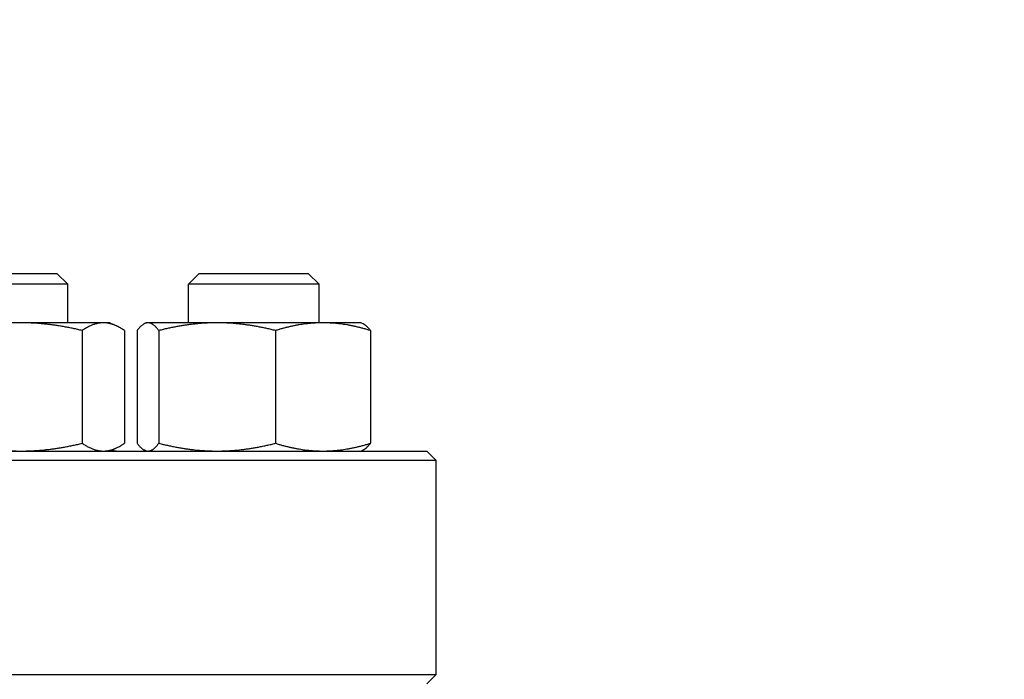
# Model space of a CAD drawing. Header units: inches. Extents: x 36 to 1719, y -84 to 1122.
# Tile 492 of 550: x 907.13 to 913.72, y 843.76 to 848.18. Entities that reach past the tile are written whole.
import ezdxf

# ---------------------------------------------------------------- set-up
doc = ezdxf.new("R2010")
doc.units = ezdxf.units.IN
doc.header["$LTSCALE"] = 48
doc.header["$MEASUREMENT"] = 0
doc.layers.add('Dimension (ANSI)', color=7, linetype='Continuous', lineweight=25)
doc.layers.add('Visible (ANSI)', color=7, linetype='Continuous', lineweight=30)
doc.styles.add('Note Text (ANSI)', font='tahoma.ttf')
doc.dimstyles.new('Architectural (ANSI)', dxfattribs={"dimscale": 48, "dimtxt": 0.125, "dimasz": 0.098425, "dimexe": 0.125, "dimexo": 0.0625, "dimgap": 0.031496, "dimtad": 0, "dimtih": 1, "dimtoh": 1, "dimdec": 4, "dimrnd": 1e-08, "dimzin": 3, "dimdsep": 46, "dimlunit": 4, "dimtxsty": 'Note Text (ANSI)', "dimcen": 0.09, "dimdle": 0.393701, "dimclrd": 256, "dimclre": 256, "dimclrt": 256, "dimadec": 0, "dimazin": 3, "dimtfac": 0.96, "dimtofl": 0, "dimtmove": 0, "dimatfit": 3, "dimfxl": 1, "dimfrac": 2, "dimtolj": 1, "dimtzin": 12, "dimlwd": -1, "dimlwe": -1, "dimarcsym": 0})

# ---------------------------------------------------------------- blocks, each defined once
blk = doc.blocks.new('*D15')
at = {"layer": 'Defpoints', "color": 0, "transparency": 16777216}
for p in [(1025.9177, 851.1713), (748.9177, 837.2154), (1025.9177, 740.0308)]:
    blk.add_point(p, dxfattribs=at)
at = {"layer": 'Dimension (ANSI)', "transparency": 16777216}
for p, q in [((1025.9177, 848.1713), (1025.9177, 734.0308)), ((748.9177, 834.2154), (748.9177, 734.0308)), ((753.6421, 740.0308), (875.5721, 740.0308)), ((1021.1933, 740.0308), (899.2633, 740.0308))]:
    blk.add_line(p, q, dxfattribs=at)
for points in [[(753.6421, 740.8182), (753.6421, 739.2434), (748.9177, 740.0308)], [(1021.1933, 740.8182), (1021.1933, 739.2434), (1025.9177, 740.0308)]]:
    blk.add_solid(points, dxfattribs=at)
at = {"layer": 'Dimension (ANSI)', "transparency": 16777216, "insert": (877.0839, 743.1557), "char_height": 6, "attachment_point": 1, "style": 'Note Text (ANSI)'}
blk.add_mtext('\\A1;23\'-1"', dxfattribs=at)

msp = doc.modelspace()

# ---------------------------------------------------------------- linework, layer by layer
at = {"layer": 'Visible (ANSI)'}
for p, q in [((906.64929, 846.4789), (907.37846, 846.4789)), ((907.37846, 846.4789), (907.45138, 846.40598)), ((908.33162, 846.4789), (908.2587, 846.40598)), ((908.33162, 846.4789), (909.06078, 846.4789)), ((909.06078, 846.4789), (909.1337, 846.40598)), ((907.45138, 846.40598), (906.57638, 846.40598)), ((907.45138, 846.1479), (907.45138, 846.40598)), ((909.1337, 846.40598), (908.2587, 846.40598)), ((908.2587, 846.1479), (908.2587, 846.40598)), ((909.1337, 846.1479), (909.1337, 846.40598)), ((907.13964, 846.1479), (906.46369, 846.1479)), ((907.68983, 846.1479), (907.13964, 846.1479)), ((907.73288, 846.1479), (907.68983, 846.1479)), ((907.73288, 846.1479), (907.77866, 846.12655)), ((907.9772, 846.1479), (907.96594, 846.14265)), ((907.98828, 846.1479), (907.9772, 846.1479)), ((908.45116, 846.1479), (907.98828, 846.1479)), ((909.15907, 846.1479), (908.45116, 846.1479)), ((909.4152, 846.1479), (909.15907, 846.1479)), ((909.4152, 846.1479), (909.42646, 846.14265)), ((907.54836, 846.09603), (907.54836, 845.34076)), ((907.83131, 846.09603), (907.83131, 845.34076)), ((907.91567, 846.09603), (907.91567, 845.34076)), ((908.06089, 846.09603), (908.06089, 845.34076)), ((908.84142, 846.09603), (908.84142, 845.34076)), ((909.47673, 846.09603), (909.47673, 845.34076)), ((894.98018, 845.2889), (909.85518, 845.2889)), ((907.73288, 845.2889), (907.77866, 845.31025)), ((907.9772, 845.2889), (907.96594, 845.29415)), ((909.4152, 845.2889), (909.42646, 845.29415)), ((909.85518, 845.2889), (909.91768, 845.2264)), ((909.91768, 845.2264), (894.91768, 845.2264)), ((909.91768, 843.7914), (909.91768, 845.2264)), ((894.91768, 843.7914), (909.91768, 843.7914)), ((909.85518, 843.7289), (909.91768, 843.7914))]:
    msp.add_line(p, q, dxfattribs=at)
msp.add_arc((907.80742, 845.6639), 0.375, 260.315504, 270, dxfattribs=at)
for points, weights in [([(907.13964, 846.1479), (906.94995, 846.1479), (906.73092, 846.09603)], [1, 1.0379548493, 1]), ([(907.54836, 846.09603), (907.32933, 846.1479), (907.13964, 846.1479)], [1, 1.0379548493, 1]), ([(907.68983, 846.1479), (907.62417, 846.1479), (907.54836, 846.09603)], [1, 1.0379548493, 1]), ([(907.83131, 846.09603), (907.75549, 846.1479), (907.68983, 846.1479)], [1, 1.0379548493, 1]), ([(907.98828, 846.1479), (907.95459, 846.1479), (907.91567, 846.09603)], [1, 1.0379548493, 1]), ([(908.06089, 846.09603), (908.02198, 846.1479), (907.98828, 846.1479)], [1, 1.0379548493, 1]), ([(908.45116, 846.1479), (908.27004, 846.1479), (908.06089, 846.09603)], [1, 1.0379548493, 1]), ([(908.84142, 846.09603), (908.63228, 846.1479), (908.45116, 846.1479)], [1, 1.0379548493, 1]), ([(909.15907, 846.1479), (909.01165, 846.1479), (908.84142, 846.09603)], [1, 1.0379548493, 1]), ([(909.47673, 846.09603), (909.3065, 846.1479), (909.15907, 846.1479)], [1, 1.0379548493, 1]), ([(909.42646, 846.14265), (909.44998, 846.13168), (909.47673, 846.09603)], [1.01653872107, 1.02578038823, 1]), ([(906.73092, 845.34076), (906.94995, 845.2889), (907.13964, 845.2889)], [1, 1.0379548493, 1]), ([(907.13964, 845.2889), (907.32933, 845.2889), (907.54836, 845.34076)], [1, 1.0379548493, 1]), ([(907.54836, 845.34076), (907.62417, 845.2889), (907.68983, 845.2889)], [1, 1.0379548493, 1]), ([(907.68983, 845.2889), (907.75549, 845.2889), (907.83131, 845.34076)], [1, 1.0379548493, 1]), ([(907.91567, 845.34076), (907.95459, 845.2889), (907.98828, 845.2889)], [1, 1.0379548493, 1]), ([(907.98828, 845.2889), (908.02198, 845.2889), (908.06089, 845.34076)], [1, 1.0379548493, 1]), ([(908.06089, 845.34076), (908.27004, 845.2889), (908.45116, 845.2889)], [1, 1.0379548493, 1]), ([(908.45116, 845.2889), (908.63228, 845.2889), (908.84142, 845.34076)], [1, 1.0379548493, 1]), ([(908.84142, 845.34076), (909.01165, 845.2889), (909.15907, 845.2889)], [1, 1.0379548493, 1]), ([(909.15907, 845.2889), (909.3065, 845.2889), (909.47673, 845.34076)], [1, 1.0379548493, 1]), ([(909.47673, 845.34076), (909.44998, 845.30512), (909.42646, 845.29415)], [1, 1.02578038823, 1.01653872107])]:
    msp.add_rational_spline(points, weights, degree=2, dxfattribs=at)

# ---------------------------------------------------------------- dimensions: what is measured, and where the dimension line sits
at = {"layer": 'Dimension (ANSI)'}
dim = msp.add_linear_dim(base=(1025.91768, 740.03077), p1=(748.91768, 837.2154), p2=(1025.91768, 851.17131), dimstyle='Architectural (ANSI)', override={"dimgap": 0.031496, "dimtih": 0, "dimtoh": 0, "dimdec": 4, "dimlfac": 1, "dimtol": 0, "dimlim": 0, "dimtp": 0, "dimtm": 0, "dimtdec": 2, "dimatfit": 1}, dxfattribs=at)
dim.commit()
dim.dimension.update_dxf_attribs({"geometry": '*D15', "text_midpoint": (887.41768, 740.03077), "dimtype": 160})

doc.saveas('drawing.dxf')
